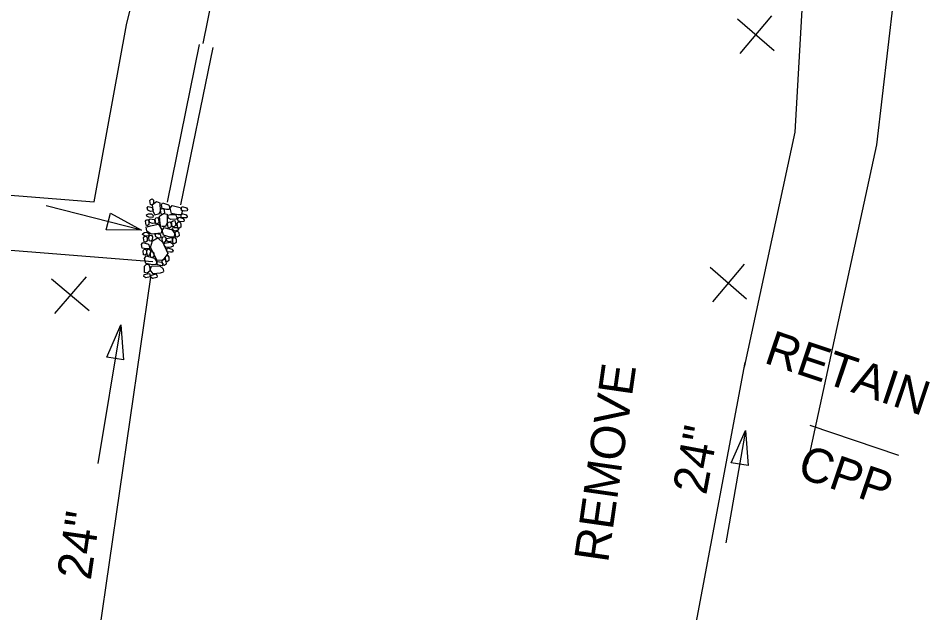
# Model space of a CAD drawing. Extents: x 2384780 to 2405432, y 547869 to 573706.
# Drawn here: x 2397766.2 to 2397899, y 554563 to 554649.6 of the extents above; entities that cross this region are included whole.
import ezdxf

# ---------------------------------------------------------------- set-up
doc = ezdxf.new("R2010")
doc.units = 0
for name, color, linetype in [('Old_Level_1', 7, 'Continuous'), ('Old_Level_5', 7, 'Continuous'), ('Prop Drainage Structure Pipe Label', 7, 'Continuous'), ('Prop Drainage Structure Pipe RCP 24in', 7, 'Continuous'), ('Prop Drainage Structure Pipe Removal Label', 7, 'Continuous'), ('Prop Earthen Structure Ditch Flow Line', 7, 'Continuous'), ('Prop Erosion Rip Rap Class B', 7, 'Continuous'), ('Prop Erosion Rip Rap Class B Label', 7, 'Continuous')]:
    doc.layers.add(name, color=color, linetype=linetype)

msp = doc.modelspace()

# ---------------------------------------------------------------- linework, layer by layer
at = {"layer": 'Old_Level_5'}
for p, q in [((2397875.99, 554649.97), (2397871.38, 554644.48)), ((2397871.02, 554649.53), (2397876.35, 554644.92)), ((2397867.03, 554613.34), (2397872.36, 554608.74)), ((2397872, 554613.78), (2397867.39, 554608.3)), ((2397776.56, 554606.99), (2397771.07, 554611.6)), ((2397776.12, 554611.96), (2397771.51, 554606.63))]:
    msp.add_line(p, q, dxfattribs=at)
for points in [[(2397777.3, 554622.87), (2397782.04, 554648.66), (2397806.09, 554745.82)], [(2397881.24, 554584.66), (2397891.31, 554631.18), (2397897.1, 554680.89), (2397885.48, 554733.33)], [(2397356.61, 553981.53), (2397367.44, 554023.5), (2397367.38, 554073.5), (2397364.32, 554123.09), (2397362.26, 554173.05), (2397362.19, 554223.06), (2397356.12, 554272.95), (2397355.06, 554322.93), (2397354.01, 554377.39), (2397366.05, 554436.07), (2397388.39, 554490.34), (2397423.85, 554539.47), (2397472.57, 554577.56), (2397520.53, 554605.91), (2397575.27, 554631.56), (2397633.88, 554638.05), (2397690.44, 554632.02), (2397740.07, 554625.85), (2397777.3, 554622.87)]]:
    msp.add_lwpolyline(points, dxfattribs=at)
at = {"layer": 'Prop Drainage Structure Pipe Label'}
for p, q in [((2397781.19, 554604.98), (2397777.82, 554584.74)), ((2397872.21, 554589.58), (2397869.33, 554573.21))]:
    msp.add_line(p, q, dxfattribs=at)
for points in [[(2397779.14, 554600.26), (2397781.19, 554604.98), (2397781.6, 554599.84)], [(2397870.12, 554584.87), (2397872.21, 554589.58), (2397872.58, 554584.44)]]:
    msp.add_lwpolyline(points, close=True, dxfattribs=at)
at = {"layer": 'Prop Drainage Structure Pipe RCP 24in'}
for p, q in [((2397793.18, 554645.94), (2397803.26, 554695.65)), ((2397774.14, 554533.02), (2397785.55, 554611.92)), ((2397856.22, 554514.64), (2397872.14, 554599.46))]:
    msp.add_line(p, q, dxfattribs=at)
at = {"layer": 'Prop Drainage Structure Pipe Removal Label'}
msp.add_line((2397881.56, 554590.36), (2397894.49, 554585.96), dxfattribs=at)
at = {"layer": 'Prop Earthen Structure Ditch Flow Line'}
for p, q in [((2397787.99, 554622.85), (2397792.66, 554645.79)), ((2397789.95, 554622.45), (2397794.62, 554645.39))]:
    msp.add_line(p, q, dxfattribs=at)
for points in [[(2397872.03, 554598.79), (2397879.45, 554633.05), (2397882.29, 554683.22), (2397885.71, 554718.32)], [(2397370.3, 553979.48), (2397373.44, 554023.57), (2397372.38, 554073.56), (2397369.32, 554123.19), (2397369.25, 554173.2), (2397368.19, 554223.19), (2397363.12, 554273.1), (2397361.05, 554323.06), (2397359.99, 554376.94), (2397371.8, 554434.36), (2397392.83, 554488.05), (2397427.63, 554536.2), (2397475.29, 554573.37), (2397522.62, 554601.36), (2397576.65, 554624.69), (2397633.91, 554631.05), (2397689.59, 554626.08), (2397738.93, 554617.94), (2397785.87, 554614.18)]]:
    msp.add_lwpolyline(points, dxfattribs=at)
at = {"layer": 'Prop Erosion Rip Rap Class B'}
for points in [[(2397785.75, 554623.32), (2397785.94, 554623.1), (2397785.95, 554622.6), (2397785.69, 554622.41), (2397785.51, 554622.49), (2397785.42, 554623.07), (2397785.54, 554623.24), (2397785.75, 554623.32)], [(2397785.85, 554621.52), (2397785.53, 554621.47), (2397785.15, 554621.66), (2397785.04, 554622.03), (2397785.19, 554622.19), (2397785.78, 554622.07), (2397785.89, 554621.7), (2397785.85, 554621.52)], [(2397786.13, 554621.03), (2397785.91, 554621.49), (2397785.8, 554622.51), (2397786.38, 554622.94), (2397786.87, 554622.71), (2397786.94, 554621.48), (2397786.66, 554621.08), (2397786.11, 554620.96)], [(2397787.34, 554621.93), (2397787.52, 554621.7), (2397787.54, 554621.19), (2397787.28, 554621.02), (2397787.09, 554621.06), (2397786.99, 554621.7), (2397787.14, 554621.9), (2397787.34, 554621.93)], [(2397788.21, 554621.76), (2397787.84, 554621.77), (2397787.21, 554621.89), (2397787.12, 554622.45), (2397787.25, 554622.72), (2397788.15, 554622.43), (2397788.32, 554622.09), (2397788.21, 554621.76)], [(2397790.05, 554620.99), (2397789.53, 554621.01), (2397788.56, 554621.17), (2397788.36, 554621.94), (2397788.67, 554622.37), (2397789.83, 554622.06), (2397790.15, 554621.5), (2397790.05, 554620.99)], [(2397790.85, 554621.56), (2397790.54, 554621.54), (2397790.05, 554621.6), (2397790.02, 554621.95), (2397790.13, 554622.2), (2397790.74, 554622), (2397790.92, 554621.74), (2397790.85, 554621.56)], [(2397784.92, 554620.97), (2397785.23, 554621.13), (2397785.67, 554621.12), (2397785.9, 554620.89), (2397785.85, 554620.6), (2397785.25, 554620.64), (2397784.97, 554620.77), (2397784.92, 554620.97)], [(2397786.53, 554620.6), (2397786.68, 554620.4), (2397786.73, 554619.84), (2397786.46, 554619.67), (2397786.29, 554619.74), (2397786.18, 554620.37), (2397786.29, 554620.54), (2397786.53, 554620.6)], [(2397787.04, 554619.3), (2397786.94, 554619.73), (2397786.84, 554620.79), (2397787.41, 554621.16), (2397787.92, 554621.06), (2397787.95, 554619.84), (2397787.68, 554619.27), (2397787.15, 554619.31)], [(2397788.05, 554620.93), (2397788.42, 554621.04), (2397789.14, 554621.02), (2397789.37, 554620.66), (2397789.31, 554620.37), (2397788.46, 554620.31), (2397788.12, 554620.49), (2397788.05, 554620.93)], [(2397790.36, 554620.02), (2397790.04, 554619.99), (2397789.56, 554620.05), (2397789.52, 554620.4), (2397789.64, 554620.64), (2397790.25, 554620.44), (2397790.42, 554620.19), (2397790.36, 554620.02)], [(2397790.8, 554620.55), (2397790.48, 554620.53), (2397790, 554620.59), (2397789.96, 554620.94), (2397790.08, 554621.19), (2397790.69, 554620.99), (2397790.86, 554620.73), (2397790.8, 554620.55)], [(2397785.09, 554620.3), (2397785.29, 554620.08), (2397785.29, 554619.58), (2397785.05, 554619.39), (2397784.87, 554619.47), (2397784.78, 554620.05), (2397784.88, 554620.22), (2397785.09, 554620.3)], [(2397785.01, 554619.23), (2397785.52, 554619.4), (2397786.69, 554619.63), (2397787.17, 554618.81), (2397787.08, 554618.33), (2397785.6, 554618.19), (2397784.97, 554618.62), (2397784.89, 554619.25)], [(2397786.13, 554619.75), (2397785.81, 554619.7), (2397785.42, 554619.88), (2397785.3, 554620.26), (2397785.45, 554620.41), (2397786.04, 554620.3), (2397786.17, 554619.94), (2397786.13, 554619.75)], [(2397788.92, 554617.73), (2397788.38, 554617.73), (2397787.41, 554618.02), (2397787.23, 554618.68), (2397787.5, 554619.16), (2397788.66, 554618.82), (2397789.08, 554618.23), (2397788.92, 554617.73)], [(2397788.33, 554619.98), (2397788.51, 554619.73), (2397788.52, 554619.23), (2397788.25, 554619.05), (2397788.07, 554619.12), (2397788, 554619.71), (2397788.12, 554619.92), (2397788.33, 554619.98)], [(2397789.08, 554620.15), (2397789.11, 554619.95), (2397789.22, 554619.43), (2397788.87, 554619.26), (2397788.69, 554619.3), (2397788.59, 554619.98), (2397788.84, 554620.09), (2397789.08, 554620.15)], [(2397788.67, 554619.11), (2397788.9, 554619.14), (2397789.4, 554619.15), (2397789.57, 554618.89), (2397789.55, 554618.74), (2397789.02, 554618.61), (2397788.75, 554618.79), (2397788.68, 554619)], [(2397789.77, 554619.97), (2397789.91, 554619.67), (2397789.95, 554619.17), (2397789.69, 554619.03), (2397789.52, 554619.07), (2397789.41, 554619.71), (2397789.56, 554619.9), (2397789.77, 554619.97)], [(2397784.39, 554618.28), (2397784.62, 554618.42), (2397785.05, 554618.46), (2397785.3, 554618.21), (2397785.24, 554617.89), (2397784.64, 554617.93), (2397784.36, 554618.1), (2397784.39, 554618.28)], [(2397784.83, 554617.9), (2397785.01, 554617.67), (2397785.02, 554617.17), (2397784.77, 554616.99), (2397784.6, 554617.07), (2397784.51, 554617.65), (2397784.62, 554617.82), (2397784.83, 554617.9)], [(2397785.64, 554618.03), (2397785.8, 554617.8), (2397785.78, 554617.32), (2397785.55, 554617.13), (2397785.33, 554617.18), (2397785.28, 554617.8), (2397785.44, 554617.96), (2397785.64, 554618.03)], [(2397787, 554617.63), (2397786.68, 554617.57), (2397786.3, 554617.76), (2397786.18, 554618.13), (2397786.33, 554618.29), (2397786.92, 554618.17), (2397787.04, 554617.81), (2397787, 554617.63)], [(2397787.56, 554617.84), (2397787.74, 554617.63), (2397787.72, 554617.12), (2397787.5, 554616.94), (2397787.28, 554616.99), (2397787.2, 554617.61), (2397787.36, 554617.8), (2397787.56, 554617.84)], [(2397789.47, 554618.63), (2397789.66, 554618.41), (2397789.67, 554617.91), (2397789.41, 554617.74), (2397789.22, 554617.78), (2397789.12, 554618.4), (2397789.28, 554618.6), (2397789.47, 554618.63)], [(2397785.32, 554616.04), (2397784.9, 554616.01), (2397784.31, 554616.12), (2397784.19, 554616.67), (2397784.4, 554616.95), (2397785.23, 554616.69), (2397785.38, 554616.32), (2397785.32, 554616.04)], [(2397786.7, 554617.55), (2397787.3, 554616.94), (2397788.02, 554615.35), (2397787.3, 554614.39), (2397786.47, 554614.31), (2397785.52, 554616.25), (2397785.83, 554617.18), (2397786.62, 554617.7)], [(2397788.8, 554616.44), (2397788.47, 554616.28), (2397787.76, 554616.22), (2397787.5, 554616.58), (2397787.56, 554616.88), (2397788.43, 554617.02), (2397788.77, 554616.75), (2397788.8, 554616.44)], [(2397787.86, 554617.52), (2397788.09, 554617.58), (2397788.61, 554617.68), (2397788.74, 554617.32), (2397788.7, 554617.16), (2397788.07, 554617.06), (2397787.9, 554617.2), (2397787.86, 554617.52)], [(2397789.07, 554617.67), (2397789.25, 554617.45), (2397789.27, 554616.95), (2397789, 554616.78), (2397788.82, 554616.82), (2397788.71, 554617.44), (2397788.87, 554617.64), (2397789.07, 554617.67)], [(2397784.75, 554616), (2397784.94, 554615.78), (2397784.94, 554615.28), (2397784.69, 554615.09), (2397784.51, 554615.17), (2397784.44, 554615.76), (2397784.54, 554615.93), (2397784.75, 554616)], [(2397785.34, 554616.01), (2397785.51, 554615.74), (2397785.48, 554615.26), (2397785.26, 554615.07), (2397785.04, 554615.12), (2397784.98, 554615.78), (2397785.13, 554615.94), (2397785.34, 554616.01)], [(2397785.81, 554615.65), (2397785.99, 554615.43), (2397785.99, 554614.93), (2397785.75, 554614.74), (2397785.57, 554614.82), (2397785.49, 554615.41), (2397785.6, 554615.58), (2397785.81, 554615.65)], [(2397788.73, 554615.57), (2397788.42, 554615.55), (2397787.94, 554615.6), (2397787.9, 554615.96), (2397788.02, 554616.2), (2397788.63, 554616), (2397788.8, 554615.75), (2397788.73, 554615.57)], [(2397786.33, 554613.73), (2397785.83, 554613.71), (2397784.83, 554613.91), (2397784.63, 554614.64), (2397784.9, 554615.01), (2397786.1, 554614.69), (2397786.41, 554614.2), (2397786.33, 554613.73)], [(2397787.22, 554613.56), (2397786.99, 554613.6), (2397786.55, 554613.68), (2397786.49, 554614), (2397786.53, 554614.18), (2397787.12, 554614.07), (2397787.37, 554613.8), (2397787.22, 554613.56)], [(2397787.58, 554614.52), (2397787.76, 554614.3), (2397787.78, 554613.79), (2397787.51, 554613.62), (2397787.33, 554613.66), (2397787.23, 554614.29), (2397787.38, 554614.48), (2397787.58, 554614.52)], [(2397788.03, 554615.08), (2397788.17, 554614.82), (2397788.19, 554614.32), (2397787.96, 554614.14), (2397787.74, 554614.19), (2397787.68, 554614.84), (2397787.82, 554615.02), (2397788.03, 554615.08)], [(2397785.24, 554613.79), (2397785.36, 554613.46), (2397785.47, 554612.83), (2397785.05, 554612.49), (2397784.65, 554612.57), (2397784.64, 554613.49), (2397784.89, 554613.74), (2397785.24, 554613.79)], [(2397787.36, 554612.61), (2397786.93, 554612.51), (2397785.91, 554612.4), (2397785.49, 554612.98), (2397785.64, 554613.5), (2397786.87, 554613.55), (2397787.37, 554613.14), (2397787.39, 554612.73)], [(2397784.59, 554612.28), (2397784.83, 554612.32), (2397785.39, 554612.44), (2397785.47, 554612.11), (2397785.45, 554611.93), (2397784.84, 554611.81), (2397784.54, 554611.99), (2397784.59, 554612.28)], [(2397785.61, 554612.21), (2397785.84, 554612.24), (2397786.36, 554612.37), (2397786.5, 554612.04), (2397786.46, 554611.86), (2397785.81, 554611.71), (2397785.55, 554611.92), (2397785.61, 554612.21)]]:
    msp.add_lwpolyline(points, dxfattribs=at)
at = {"layer": 'Prop Erosion Rip Rap Class B Label'}
msp.add_line((2397784.22, 554618.77), (2397770.3, 554622.31), dxfattribs=at)
msp.add_lwpolyline([(2397779.68, 554621.21), (2397784.22, 554618.77), (2397779.07, 554618.78)], close=True, dxfattribs=at)

# ---------------------------------------------------------------- texts
at = {"layer": 'Old_Level_1'}
msp.add_text('RETAIN', height=5, rotation=341.4602, dxfattribs=at).set_placement((2397874.72, 554599.48))
at = {"layer": 'Prop Drainage Structure Pipe Label'}
for rotation, p in [(79.3699, (2397866.46, 554580.05)), (81.7722, (2397776.8, 554567.63))]:
    msp.add_text('24"', height=5, rotation=rotation, dxfattribs=at).set_placement(p)
at = {"layer": 'Prop Drainage Structure Pipe Removal Label'}
for s, rotation, p in [('REMOVE', 81.831, (2397852.16, 554570.19)), ('CPP', 341.2319, (2397879.52, 554582.86))]:
    msp.add_text(s, height=5, rotation=rotation, dxfattribs=at).set_placement(p)

doc.saveas('drawing.dxf')
